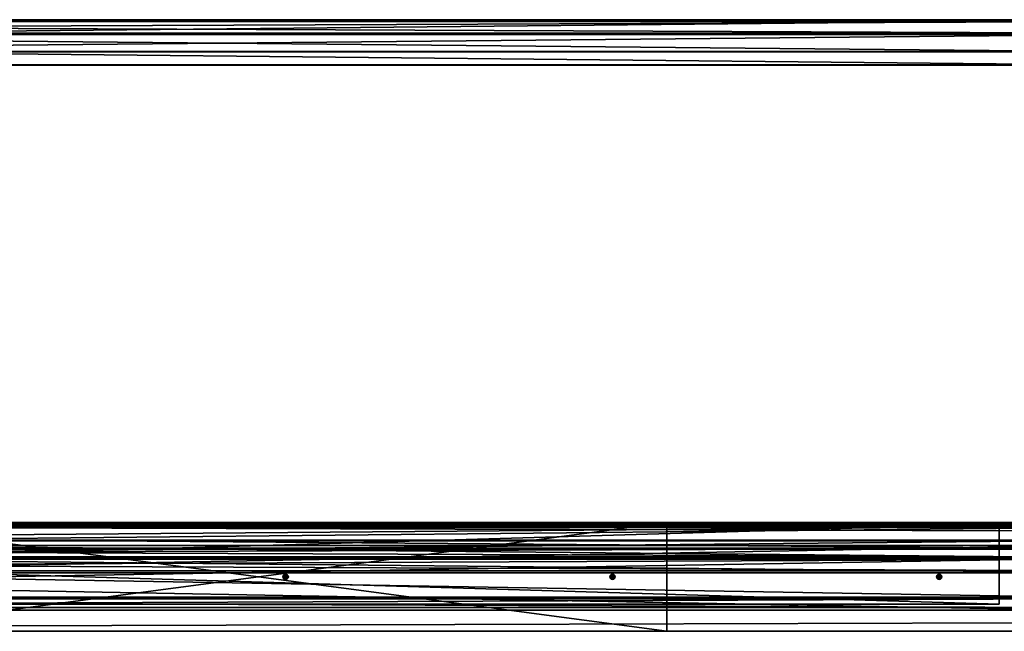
# Model space of a CAD drawing. Header units: millimetres. Extents: x -333 to 67333, y -930 to 39730.
# Tile 904 of 1056: x 3462 to 5270, y 38600 to 39723. Entities that reach past the tile are written whole.
import ezdxf

# ---------------------------------------------------------------- set-up
doc = ezdxf.new("R2010")
doc.units = ezdxf.units.MM
for name, color, linetype in [('5', 7, 'Continuous'), ('9', 7, 'Continuous'), ('95', 7, 'Continuous'), ('99', 7, 'Continuous')]:
    doc.layers.add(name, color=color, linetype=linetype)

msp = doc.modelspace()

# ---------------------------------------------------------------- meshes
at = {"layer": '5', "color": 131}
mesh = msp.add_polyface(dxfattribs=at)
corners = [(5405, 38659.6, 3237.3), (5405, 38638.9, 3139.5), (95, 38638.9, 3139.5), (95, 38659.7, 3237.3), (5405, 38757.5, 3216.5), (95, 38757.5, 3216.5), (5405, 38736.7, 3118.7), (95, 38736.7, 3118.7), (95, 38662.7, 3232.5), (95, 38752.7, 3213.4), (95, 38733.6, 3123.4), (95, 38643.6, 3142.5), (5405, 38662.7, 3232.5), (5405, 38752.7, 3213.4), (5405, 38643.6, 3142.5), (5405, 38733.6, 3123.4)]
mesh.append_faces([[corners[k] for k in face] for face in [(0, 2, 3, 3), (4, 3, 5, 5), (6, 5, 7, 7), (12, 9, 8, 8), (14, 8, 11, 11), (15, 11, 10, 10), (13, 10, 9, 9), (1, 7, 2, 2)]], dxfattribs={"vtx0": -1, "color": 131})
mesh.append_faces([[corners[k] for k in face] for face in [(10, 5, 9, 9), (2, 11, 3, 3), (12, 4, 13, 13), (1, 14, 6, 6)]], dxfattribs={"vtx0": -1, "vtx1": -1, "color": 131})
mesh.append_faces([[corners[k] for k in face] for face in [(7, 10, 11, 11), (10, 7, 5, 5), (9, 5, 3, 3), (11, 2, 7, 7), (3, 11, 8, 8), (3, 8, 9, 9), (0, 12, 14, 14), (12, 0, 4, 4), (13, 4, 6, 6), (14, 1, 0, 0), (6, 14, 15, 15), (6, 15, 13, 13)]], dxfattribs={"vtx0": -1, "vtx2": -1, "vtx3": -1, "color": 131})
mesh.append_faces([[corners[k] for k in face] for face in [(0, 1, 2, 2), (4, 0, 3, 3), (6, 4, 5, 5), (12, 13, 9, 9), (14, 12, 8, 8), (15, 14, 11, 11), (13, 15, 10, 10), (1, 6, 7, 7)]], dxfattribs={"vtx2": -1, "vtx3": -1, "color": 131})
at = {"layer": '9', "color": 243}
mesh = msp.add_polyface(dxfattribs=at)
corners = [(-327.5, 39722.7, 3241.3), (-327.5, 39697.7, 3123.9), (5497.5, 39697.7, 3123.9), (5497.5, 39722.7, 3241.3), (-327.5, 39639, 3136.4), (5497.5, 39639, 3136.4), (-327.5, 39639.7, 3139.3), (5497.5, 39639.7, 3139.3), (-327.5, 39695.4, 3127.5), (5497.5, 39695.4, 3127.5), (-327.5, 39719.1, 3239), (5497.5, 39719.1, 3239), (-327.5, 39663.4, 3250.9), (5497.5, 39663.4, 3250.9), (-327.5, 39664, 3253.8), (5497.5, 39664, 3253.8)]
mesh.append_faces([[corners[k] for k in face] for face in [(0, 2, 3, 3), (1, 5, 2, 2), (4, 7, 5, 5), (6, 9, 7, 7), (8, 11, 9, 9), (10, 13, 11, 11), (12, 15, 13, 13), (14, 3, 15, 15), (4, 8, 6, 6), (10, 14, 12, 12), (7, 2, 5, 5)]], dxfattribs={"vtx0": -1, "color": 243})
mesh.append_faces([[corners[k] for k in face] for face in [(1, 8, 4, 4), (8, 0, 10, 10), (14, 10, 0, 0), (3, 11, 15, 15), (11, 2, 9, 9), (9, 2, 7, 7)]], dxfattribs={"vtx0": -1, "vtx1": -1, "color": 243})
mesh.append_faces([[corners[k] for k in face] for face in [(8, 1, 0, 0), (11, 3, 2, 2)]], dxfattribs={"vtx0": -1, "vtx2": -1, "vtx3": -1, "color": 243})
mesh.append_faces([[corners[k] for k in face] for face in [(13, 15, 11, 11)]], dxfattribs={"vtx1": -1, "color": 243})
mesh.append_faces([[corners[k] for k in face] for face in [(0, 1, 2, 2), (1, 4, 5, 5), (4, 6, 7, 7), (6, 8, 9, 9), (8, 10, 11, 11), (10, 12, 13, 13), (12, 14, 15, 15), (14, 0, 3, 3)]], dxfattribs={"vtx2": -1, "vtx3": -1, "color": 243})
mesh = msp.add_polyface(dxfattribs=at)
corners = [(5497.5, 38732.6, 3451.8), (5497.5, 38707.6, 3334.4), (-330, 38707.6, 3334.4), (-330, 38732.6, 3451.8), (5497.5, 38766.3, 3321.9), (-330, 38766.3, 3321.9), (5497.5, 38767, 3324.8), (-330, 38767, 3324.8), (5497.5, 38711.2, 3336.7), (-330, 38711.2, 3336.7), (5497.5, 38734.9, 3448.2), (-330, 38734.9, 3448.2), (5497.5, 38790.7, 3436.4), (-330, 38790.7, 3436.4), (5497.5, 38791.3, 3439.3), (-330, 38791.3, 3439.3)]
mesh.append_faces([[corners[k] for k in face] for face in [(0, 2, 3, 3), (1, 5, 2, 2), (4, 7, 5, 5), (6, 9, 7, 7), (8, 11, 9, 9), (10, 13, 11, 11), (12, 15, 13, 13), (14, 3, 15, 15), (12, 0, 14, 14), (3, 13, 15, 15), (7, 2, 5, 5)]], dxfattribs={"vtx0": -1, "color": 243})
mesh.append_faces([[corners[k] for k in face] for face in [(1, 8, 4, 4), (8, 0, 10, 10), (10, 0, 12, 12), (13, 3, 11, 11), (11, 2, 9, 9), (9, 2, 7, 7)]], dxfattribs={"vtx0": -1, "vtx1": -1, "color": 243})
mesh.append_faces([[corners[k] for k in face] for face in [(8, 1, 0, 0), (11, 3, 2, 2)]], dxfattribs={"vtx0": -1, "vtx2": -1, "vtx3": -1, "color": 243})
mesh.append_faces([[corners[k] for k in face] for face in [(6, 4, 8, 8)]], dxfattribs={"vtx1": -1, "color": 243})
mesh.append_faces([[corners[k] for k in face] for face in [(0, 1, 2, 2), (1, 4, 5, 5), (4, 6, 7, 7), (6, 8, 9, 9), (8, 10, 11, 11), (10, 12, 13, 13), (12, 14, 15, 15), (14, 0, 3, 3)]], dxfattribs={"vtx2": -1, "vtx3": -1, "color": 243})
at = {"layer": '95', "color": 133}
mesh = msp.add_polyface(dxfattribs=at)
corners = [(70, 38797, 3433.8), (5430, 38797, 3433.8), (5430, 38797, 3387.9), (70, 38797, 3387.9), (5430, 38800, 3433.8), (70, 38800, 3433.8), (70, 38800, 3387.9), (5430, 38800, 3387.9), (70, 38795.9, 3436.9), (5430, 38795.9, 3436.9), (5430, 38798.2, 3438.8), (70, 38798.2, 3438.8), (5430, 38793.7, 3441.6), (70, 38793.7, 3441.6), (70, 38793, 3438.7), (5430, 38793, 3438.7), (70, 38751, 3447.6), (5430, 38751, 3447.6), (5430, 38751.7, 3450.6), (70, 38751.7, 3450.6)]
mesh.append_faces([[corners[k] for k in face] for face in [(0, 2, 3, 3), (4, 6, 7, 7), (3, 7, 6, 6), (8, 1, 0, 0), (10, 5, 4, 4), (10, 13, 11, 11), (8, 15, 9, 9), (16, 15, 14, 14), (18, 15, 17, 17), (10, 18, 12, 12), (1, 7, 2, 2), (18, 13, 12, 12), (19, 11, 13, 13), (6, 0, 3, 3), (17, 19, 18, 18)]], dxfattribs={"vtx0": -1, "color": 133})
mesh.append_faces([[corners[k] for k in face] for face in [(7, 1, 4, 4), (4, 9, 10, 10), (11, 8, 5, 5), (8, 11, 14, 14), (5, 0, 6, 6)]], dxfattribs={"vtx0": -1, "vtx1": -1, "color": 133})
mesh.append_faces([[corners[k] for k in face] for face in [(15, 18, 10, 10)]], dxfattribs={"vtx0": -1, "vtx1": -1, "vtx2": -1, "vtx3": -1, "color": 133})
mesh.append_faces([[corners[k] for k in face] for face in [(4, 1, 9, 9), (10, 9, 15, 15), (11, 19, 16, 16), (11, 16, 14, 14), (5, 8, 0, 0)]], dxfattribs={"vtx0": -1, "vtx2": -1, "vtx3": -1, "color": 133})
mesh.append_faces([[corners[k] for k in face] for face in [(0, 1, 2, 2), (4, 5, 6, 6), (3, 2, 7, 7), (8, 9, 1, 1), (10, 11, 5, 5), (10, 12, 13, 13), (8, 14, 15, 15), (16, 17, 15, 15), (18, 19, 13, 13), (17, 16, 19, 19)]], dxfattribs={"vtx2": -1, "vtx3": -1, "color": 133})
mesh = msp.add_polyface(dxfattribs=at)
corners = [(5260, 38800, 2950), (5260, 38800, 3000), (240, 38800, 3000), (240, 38800, 2950), (5260, 38797, 3000), (240, 38797, 3000), (5260, 38797, 2953), (240, 38797, 2953), (5260, 38650, 2953), (240, 38650, 2953), (5260, 38650, 2950), (240, 38650, 2950)]
mesh.append_faces([[corners[k] for k in face] for face in [(0, 2, 3, 3), (1, 5, 2, 2), (4, 7, 5, 5), (6, 9, 7, 7), (8, 11, 9, 9), (10, 3, 11, 11), (0, 4, 1, 1), (8, 0, 10, 10), (7, 2, 5, 5)]], dxfattribs={"vtx0": -1, "color": 133})
mesh.append_faces([[corners[k] for k in face] for face in [(4, 0, 6, 6), (6, 0, 8, 8), (3, 7, 11, 11)]], dxfattribs={"vtx0": -1, "vtx1": -1, "color": 133})
mesh.append_faces([[corners[k] for k in face] for face in [(7, 3, 2, 2)]], dxfattribs={"vtx0": -1, "vtx2": -1, "vtx3": -1, "color": 133})
mesh.append_faces([[corners[k] for k in face] for face in [(9, 11, 7, 7)]], dxfattribs={"vtx1": -1, "color": 133})
mesh.append_faces([[corners[k] for k in face] for face in [(0, 1, 2, 2), (1, 4, 5, 5), (4, 6, 7, 7), (6, 8, 9, 9), (8, 10, 11, 11), (10, 0, 3, 3)]], dxfattribs={"vtx2": -1, "vtx3": -1, "color": 133})
at = {"layer": '95', "color": 20}
mesh = msp.add_polyface(dxfattribs=at)
corners = [(3945, 38700, 2953), (3945.7, 38697.5, 2953), (3945.7, 38697.5, 2950), (3945, 38700, 2950), (3947.5, 38695.7, 2953), (3947.5, 38695.7, 2950), (3947.5, 38704.3, 2953), (3945.7, 38702.5, 2953), (3945.7, 38702.5, 2950), (3945, 38700, 2950), (3947.5, 38695.7, 2950), (3947.5, 38695.7, 2885), (3945, 38700, 2885), (3947.5, 38704.3, 2950), (3947.5, 38704.3, 2885), (3945, 38700, 3018), (3947.5, 38695.7, 3018), (3947.5, 38695.7, 2953), (3945, 38700, 2953), (3947.5, 38704.3, 3018), (3947.5, 38704.3, 2953), (3350, 38695, 2953), (3352.5, 38695.7, 2953), (3352.5, 38695.7, 2950), (3354.3, 38697.5, 2953), (3354.3, 38697.5, 2950), (3355, 38700, 2953), (3355, 38700, 2950), (3354.3, 38702.5, 2953), (3354.3, 38702.5, 2950), (3352.5, 38704.3, 2953), (3352.5, 38704.3, 2950), (3350, 38705, 2950), (3347.5, 38695.7, 2953), (3345, 38700, 2953), (3345.7, 38702.5, 2953), (3345, 38700, 2950), (3345.7, 38697.5, 2950), (3350, 38695, 2950), (3352.5, 38695.7, 2950), (3355, 38700, 2950), (3355, 38700, 2885), (3352.5, 38695.7, 2885), (3352.5, 38704.3, 2950), (3352.5, 38704.3, 2885), (3347.5, 38695.7, 2950), (3347.5, 38695.7, 2885), (3352.5, 38695.7, 3018), (3355, 38700, 3018), (3355, 38700, 2953), (3352.5, 38695.7, 2953), (3352.5, 38704.3, 3018), (3352.5, 38704.3, 2953), (3347.5, 38695.7, 3018), (3347.5, 38695.7, 2953)]
mesh.append_faces([[corners[k] for k in face] for face in [(0, 2, 3, 3), (1, 5, 2, 2), (7, 3, 8, 8), (9, 11, 12, 12), (13, 12, 14, 14), (15, 17, 18, 18), (19, 18, 20, 20), (22, 25, 23, 23), (24, 27, 25, 25), (26, 29, 27, 27), (28, 31, 29, 29), (30, 32, 31, 31), (25, 38, 23, 23), (39, 41, 42, 42), (40, 44, 41, 41), (45, 40, 39, 39), (41, 46, 42, 42), (47, 49, 50, 50), (48, 52, 49, 49), (53, 48, 47, 47), (49, 54, 50, 50)]], dxfattribs={"vtx0": -1, "color": 20})
mesh.append_faces([[corners[k] for k in face] for face in [(22, 33, 24, 24), (24, 33, 26, 26), (26, 34, 28, 28), (28, 35, 30, 30), (31, 36, 29, 29), (29, 37, 27, 27), (27, 37, 25, 25), (44, 46, 41, 41), (52, 54, 49, 49)]], dxfattribs={"vtx0": -1, "vtx1": -1, "color": 20})
mesh.append_faces([[corners[k] for k in face] for face in [(0, 1, 2, 2), (1, 4, 5, 5), (6, 7, 8, 8), (7, 0, 3, 3), (9, 10, 11, 11), (13, 9, 12, 12), (15, 16, 17, 17), (19, 15, 18, 18), (21, 22, 23, 23), (22, 24, 25, 25), (24, 26, 27, 27), (26, 28, 29, 29), (28, 30, 31, 31), (39, 40, 41, 41), (40, 43, 44, 44), (47, 48, 49, 49), (48, 51, 52, 52)]], dxfattribs={"vtx2": -1, "vtx3": -1, "color": 20})
mesh = msp.add_polyface(dxfattribs=at)
corners = [(3947.5, 38695.7, 2953), (3950, 38695, 2953), (3950, 38695, 2950), (3947.5, 38695.7, 2950), (3952.5, 38695.7, 2953), (3952.5, 38695.7, 2950), (3952.5, 38704.3, 2953), (3950, 38705, 2953), (3950, 38705, 2950), (3952.5, 38704.3, 2950), (3947.5, 38704.3, 2953), (3947.5, 38704.3, 2950), (3945.7, 38702.5, 2950), (3954.3, 38697.5, 2953), (3955, 38700, 2953), (3945.7, 38697.5, 2953), (3945, 38700, 2953), (3954.3, 38702.5, 2953), (3945.7, 38702.5, 2953), (3945, 38700, 2950), (3954.3, 38702.5, 2950), (3945.7, 38697.5, 2950), (3955, 38700, 2950), (3954.3, 38697.5, 2950), (3947.5, 38695.7, 2950), (3952.5, 38695.7, 2950), (3952.5, 38695.7, 2885), (3947.5, 38695.7, 2885), (3952.5, 38704.3, 2950), (3947.5, 38704.3, 2950), (3947.5, 38704.3, 2885), (3952.5, 38704.3, 2885), (3955, 38700, 2950), (3945, 38700, 2950), (3945, 38700, 2885), (3955, 38700, 2885), (3947.5, 38695.7, 3018), (3952.5, 38695.7, 3018), (3952.5, 38695.7, 2953), (3947.5, 38695.7, 2953), (3952.5, 38704.3, 3018), (3947.5, 38704.3, 3018), (3947.5, 38704.3, 2953), (3952.5, 38704.3, 2953), (3955, 38700, 3018), (3945, 38700, 3018), (3945, 38700, 2953), (3955, 38700, 2953)]
mesh.append_faces([[corners[k] for k in face] for face in [(0, 2, 3, 3), (1, 5, 2, 2), (6, 8, 9, 9), (7, 11, 8, 8), (10, 12, 11, 11), (0, 4, 1, 1), (6, 10, 7, 7), (12, 8, 11, 11), (23, 2, 5, 5), (24, 26, 27, 27), (28, 30, 31, 31), (24, 32, 25, 25), (28, 33, 29, 29), (34, 31, 30, 30), (35, 27, 26, 26), (36, 38, 39, 39), (40, 42, 43, 43), (36, 44, 37, 37), (40, 45, 41, 41), (46, 43, 42, 42), (47, 39, 38, 38)]], dxfattribs={"vtx0": -1, "color": 20})
mesh.append_faces([[corners[k] for k in face] for face in [(4, 0, 13, 13), (14, 16, 17, 17), (17, 18, 6, 6), (8, 12, 9, 9), (9, 19, 20, 20), (32, 33, 28, 28), (44, 45, 40, 40)]], dxfattribs={"vtx0": -1, "vtx1": -1, "color": 20})
mesh.append_faces([[corners[k] for k in face] for face in [(14, 0, 15, 15), (14, 15, 16, 16), (17, 16, 18, 18), (6, 18, 10, 10), (9, 12, 19, 19), (20, 19, 21, 21), (22, 21, 3, 3), (23, 3, 2, 2), (32, 24, 33, 33), (31, 34, 27, 27), (44, 36, 45, 45), (43, 46, 39, 39)]], dxfattribs={"vtx0": -1, "vtx2": -1, "vtx3": -1, "color": 20})
mesh.append_faces([[corners[k] for k in face] for face in [(0, 1, 2, 2), (1, 4, 5, 5), (6, 7, 8, 8), (7, 10, 11, 11), (24, 25, 26, 26), (28, 29, 30, 30), (36, 37, 38, 38), (40, 41, 42, 42)]], dxfattribs={"vtx2": -1, "vtx3": -1, "color": 20})
mesh = msp.add_polyface(dxfattribs=at)
corners = [(4545, 38700, 2953), (4545.7, 38697.5, 2953), (4545.7, 38697.5, 2950), (4545, 38700, 2950), (4547.5, 38695.7, 2953), (4547.5, 38695.7, 2950), (4550, 38695, 2950), (4550, 38705, 2953), (4547.5, 38704.3, 2953), (4547.5, 38704.3, 2950), (4545.7, 38702.5, 2953), (4545.7, 38702.5, 2950), (4555, 38700, 2953), (4554.3, 38702.5, 2953), (4550, 38705, 2950), (4552.5, 38704.3, 2950), (4555, 38700, 2950), (4545, 38700, 2950), (4547.5, 38695.7, 2950), (4547.5, 38695.7, 2885), (4545, 38700, 2885), (4547.5, 38704.3, 2950), (4547.5, 38704.3, 2885), (4552.5, 38704.3, 2950), (4545, 38700, 3018), (4547.5, 38695.7, 3018), (4547.5, 38695.7, 2953), (4545, 38700, 2953), (4547.5, 38704.3, 3018), (4547.5, 38704.3, 2953), (4552.5, 38704.3, 3018), (3952.5, 38695.7, 2953), (3954.3, 38697.5, 2953), (3954.3, 38697.5, 2950), (3952.5, 38695.7, 2950), (3955, 38700, 2953), (3955, 38700, 2950), (3954.3, 38702.5, 2953), (3954.3, 38702.5, 2950), (3952.5, 38704.3, 2953), (3952.5, 38704.3, 2950), (3947.5, 38695.7, 2953), (3945.7, 38697.5, 2950), (3947.5, 38695.7, 2950), (3952.5, 38695.7, 2950), (3955, 38700, 2950), (3955, 38700, 2885), (3952.5, 38695.7, 2885), (3952.5, 38704.3, 2950), (3952.5, 38704.3, 2885), (3947.5, 38695.7, 2885), (3952.5, 38695.7, 3018), (3955, 38700, 3018), (3955, 38700, 2953), (3952.5, 38695.7, 2953), (3952.5, 38704.3, 3018), (3952.5, 38704.3, 2953), (3947.5, 38695.7, 2953)]
mesh.append_faces([[corners[k] for k in face] for face in [(0, 2, 3, 3), (1, 5, 2, 2), (4, 6, 5, 5), (8, 11, 9, 9), (10, 3, 11, 11), (11, 14, 9, 9), (17, 19, 20, 20), (21, 20, 22, 22), (23, 17, 21, 21), (24, 26, 27, 27), (28, 27, 29, 29), (31, 33, 34, 34), (32, 36, 33, 33), (35, 38, 36, 36), (37, 40, 38, 38), (44, 46, 47, 47), (45, 49, 46, 46), (51, 53, 54, 54), (52, 56, 53, 53)]], dxfattribs={"vtx0": -1, "color": 20})
mesh.append_faces([[corners[k] for k in face] for face in [(32, 41, 35, 35), (38, 42, 36, 36), (36, 43, 33, 33), (49, 50, 46, 46), (56, 57, 53, 53)]], dxfattribs={"vtx0": -1, "vtx1": -1, "color": 20})
mesh.append_faces([[corners[k] for k in face] for face in [(12, 1, 0, 0), (13, 0, 10, 10), (15, 11, 3, 3), (16, 3, 2, 2), (23, 18, 17, 17), (30, 25, 24, 24)]], dxfattribs={"vtx0": -1, "vtx2": -1, "vtx3": -1, "color": 20})
mesh.append_faces([[corners[k] for k in face] for face in [(0, 1, 2, 2), (1, 4, 5, 5), (7, 8, 9, 9), (8, 10, 11, 11), (10, 0, 3, 3), (17, 18, 19, 19), (21, 17, 20, 20), (24, 25, 26, 26), (28, 24, 27, 27), (31, 32, 33, 33), (32, 35, 36, 36), (35, 37, 38, 38), (37, 39, 40, 40), (44, 45, 46, 46), (45, 48, 49, 49), (51, 52, 53, 53), (52, 55, 56, 56)]], dxfattribs={"vtx2": -1, "vtx3": -1, "color": 20})
mesh = msp.add_polyface(dxfattribs=at)
corners = [(4547.5, 38695.7, 2953), (4550, 38695, 2953), (4550, 38695, 2950), (4552.5, 38695.7, 2953), (4552.5, 38695.7, 2950), (4554.3, 38697.5, 2950), (4554.3, 38702.5, 2953), (4552.5, 38704.3, 2953), (4552.5, 38704.3, 2950), (4550, 38705, 2953), (4550, 38705, 2950), (4547.5, 38704.3, 2950), (4554.3, 38697.5, 2953), (4555, 38700, 2953), (4545.7, 38697.5, 2953), (4545, 38700, 2953), (4545.7, 38702.5, 2953), (4547.5, 38704.3, 2953), (4545.7, 38702.5, 2950), (4545, 38700, 2950), (4554.3, 38702.5, 2950), (4555, 38700, 2950), (4545.7, 38697.5, 2950), (4547.5, 38695.7, 2950), (4547.5, 38695.7, 2950), (4552.5, 38695.7, 2950), (4552.5, 38695.7, 2885), (4547.5, 38695.7, 2885), (4555, 38700, 2885), (4555, 38700, 2950), (4552.5, 38704.3, 2950), (4552.5, 38704.3, 2885), (4547.5, 38704.3, 2950), (4547.5, 38704.3, 2885), (4545, 38700, 2885), (4547.5, 38695.7, 3018), (4552.5, 38695.7, 3018), (4552.5, 38695.7, 2953), (4547.5, 38695.7, 2953), (4555, 38700, 2953), (4552.5, 38704.3, 3018), (4547.5, 38704.3, 3018), (4547.5, 38704.3, 2953), (4552.5, 38704.3, 2953), (4555, 38700, 3018), (4545, 38700, 3018), (4545, 38700, 2953)]
mesh.append_faces([[corners[k] for k in face] for face in [(1, 4, 2, 2), (3, 5, 4, 4), (7, 10, 8, 8), (9, 11, 10, 10), (0, 3, 1, 1), (7, 17, 9, 9), (5, 2, 4, 4), (24, 26, 27, 27), (25, 28, 26, 26), (30, 33, 31, 31), (24, 29, 25, 25), (34, 31, 33, 33), (28, 27, 26, 26), (35, 37, 38, 38), (36, 39, 37, 37), (40, 42, 43, 43), (35, 44, 36, 36), (40, 45, 41, 41), (46, 43, 42, 42), (39, 38, 37, 37)]], dxfattribs={"vtx0": -1, "color": 20})
mesh.append_faces([[corners[k] for k in face] for face in [(3, 0, 12, 12), (12, 0, 13, 13), (13, 15, 6, 6), (6, 16, 7, 7), (10, 18, 8, 8), (8, 19, 20, 20), (20, 19, 21, 21), (21, 23, 5, 5), (29, 24, 30, 30), (31, 27, 28, 28), (44, 35, 40, 40), (43, 38, 39, 39)]], dxfattribs={"vtx0": -1, "vtx1": -1, "color": 20})
mesh.append_faces([[corners[k] for k in face] for face in [(13, 0, 14, 14), (7, 16, 17, 17), (21, 22, 23, 23), (5, 23, 2, 2), (31, 34, 27, 27), (43, 46, 38, 38)]], dxfattribs={"vtx0": -1, "vtx2": -1, "vtx3": -1, "color": 20})
mesh.append_faces([[corners[k] for k in face] for face in [(0, 1, 2, 2), (1, 3, 4, 4), (6, 7, 8, 8), (7, 9, 10, 10), (24, 25, 26, 26), (29, 30, 31, 31), (30, 32, 33, 33), (35, 36, 37, 37), (40, 41, 42, 42)]], dxfattribs={"vtx2": -1, "vtx3": -1, "color": 20})
mesh = msp.add_polyface(dxfattribs=at)
corners = [(5145, 38700, 2953), (5145.7, 38697.5, 2953), (5145.7, 38697.5, 2950), (5145, 38700, 2950), (5147.5, 38695.7, 2953), (5147.5, 38695.7, 2950), (5150, 38695, 2950), (5150, 38705, 2953), (5147.5, 38704.3, 2953), (5147.5, 38704.3, 2950), (5145.7, 38702.5, 2953), (5145.7, 38702.5, 2950), (5155, 38700, 2953), (5154.3, 38702.5, 2953), (5152.5, 38704.3, 2953), (5152.5, 38704.3, 2950), (5154.3, 38702.5, 2950), (5145, 38700, 2950), (5147.5, 38695.7, 2950), (5147.5, 38695.7, 2885), (5145, 38700, 2885), (5152.5, 38695.7, 2885), (5152.5, 38704.3, 2950), (5147.5, 38704.3, 2950), (5147.5, 38704.3, 2885), (5152.5, 38704.3, 2885), (5145, 38700, 3018), (5147.5, 38695.7, 3018), (5147.5, 38695.7, 2953), (5145, 38700, 2953), (5152.5, 38695.7, 2953), (5147.5, 38704.3, 3018), (5147.5, 38704.3, 2953), (5152.5, 38704.3, 3018), (5152.5, 38704.3, 2953), (4552.5, 38695.7, 2953), (4554.3, 38697.5, 2953), (4554.3, 38697.5, 2950), (4555, 38700, 2953), (4555, 38700, 2950), (4554.3, 38702.5, 2953), (4554.3, 38702.5, 2950), (4552.5, 38704.3, 2950), (4552.5, 38695.7, 2950), (4555, 38700, 2950), (4555, 38700, 2885), (4552.5, 38704.3, 2885), (4552.5, 38695.7, 3018), (4555, 38700, 3018), (4555, 38700, 2953), (4552.5, 38704.3, 3018), (4552.5, 38704.3, 2953)]
mesh.append_faces([[corners[k] for k in face] for face in [(0, 2, 3, 3), (1, 5, 2, 2), (4, 6, 5, 5), (8, 11, 9, 9), (10, 3, 11, 11), (17, 19, 20, 20), (18, 21, 19, 19), (23, 20, 24, 24), (22, 17, 23, 23), (20, 25, 24, 24), (26, 28, 29, 29), (27, 30, 28, 28), (31, 29, 32, 32), (33, 26, 31, 31), (29, 34, 32, 32), (36, 39, 37, 37), (38, 41, 39, 39), (40, 42, 41, 41), (44, 46, 45, 45), (48, 51, 49, 49)]], dxfattribs={"vtx0": -1, "color": 20})
mesh.append_faces([[corners[k] for k in face] for face in [(12, 4, 1, 1), (12, 1, 0, 0), (13, 0, 10, 10), (14, 10, 8, 8), (15, 9, 11, 11), (15, 11, 3, 3), (16, 3, 2, 2), (22, 18, 17, 17), (25, 20, 19, 19), (33, 27, 26, 26), (34, 29, 28, 28)]], dxfattribs={"vtx0": -1, "vtx2": -1, "vtx3": -1, "color": 20})
mesh.append_faces([[corners[k] for k in face] for face in [(0, 1, 2, 2), (1, 4, 5, 5), (7, 8, 9, 9), (8, 10, 11, 11), (10, 0, 3, 3), (17, 18, 19, 19), (22, 23, 24, 24), (23, 17, 20, 20), (26, 27, 28, 28), (31, 26, 29, 29), (35, 36, 37, 37), (36, 38, 39, 39), (38, 40, 41, 41), (43, 44, 45, 45), (47, 48, 49, 49), (48, 50, 51, 51)]], dxfattribs={"vtx2": -1, "vtx3": -1, "color": 20})
mesh = msp.add_polyface(dxfattribs=at)
corners = [(5147.5, 38695.7, 2953), (5150, 38695, 2953), (5150, 38695, 2950), (5152.5, 38695.7, 2953), (5152.5, 38695.7, 2950), (5154.3, 38697.5, 2953), (5154.3, 38697.5, 2950), (5155, 38700, 2953), (5155, 38700, 2950), (5154.3, 38702.5, 2953), (5154.3, 38702.5, 2950), (5152.5, 38704.3, 2953), (5152.5, 38704.3, 2950), (5150, 38705, 2953), (5150, 38705, 2950), (5147.5, 38704.3, 2950), (5145, 38700, 2953), (5145.7, 38702.5, 2953), (5147.5, 38704.3, 2953), (5145, 38700, 2950), (5145.7, 38697.5, 2950), (5147.5, 38695.7, 2950), (5147.5, 38695.7, 2950), (5152.5, 38695.7, 2950), (5152.5, 38695.7, 2885), (5155, 38700, 2950), (5155, 38700, 2885), (5152.5, 38704.3, 2950), (5152.5, 38704.3, 2885), (5147.5, 38704.3, 2885), (5147.5, 38695.7, 2885), (5147.5, 38695.7, 3018), (5152.5, 38695.7, 3018), (5152.5, 38695.7, 2953), (5155, 38700, 3018), (5155, 38700, 2953), (5152.5, 38704.3, 3018), (5152.5, 38704.3, 2953), (5147.5, 38704.3, 3018), (5147.5, 38704.3, 2953), (5147.5, 38695.7, 2953)]
mesh.append_faces([[corners[k] for k in face] for face in [(1, 4, 2, 2), (3, 6, 4, 4), (5, 8, 6, 6), (7, 10, 8, 8), (9, 12, 10, 10), (11, 14, 12, 12), (13, 15, 14, 14), (0, 3, 1, 1), (11, 18, 13, 13), (15, 12, 14, 14), (6, 2, 4, 4), (23, 26, 24, 24), (25, 28, 26, 26), (27, 29, 28, 28), (22, 25, 23, 23), (26, 30, 24, 24), (32, 35, 33, 33), (34, 37, 35, 35), (36, 39, 37, 37), (31, 34, 32, 32), (35, 40, 33, 33)]], dxfattribs={"vtx0": -1, "color": 20})
mesh.append_faces([[corners[k] for k in face] for face in [(3, 0, 5, 5), (5, 0, 7, 7), (7, 16, 9, 9), (9, 17, 11, 11), (12, 19, 10, 10), (10, 20, 8, 8), (8, 21, 6, 6), (25, 22, 27, 27), (28, 30, 26, 26), (34, 31, 36, 36), (37, 40, 35, 35)]], dxfattribs={"vtx0": -1, "vtx1": -1, "color": 20})
mesh.append_faces([[corners[k] for k in face] for face in [(8, 20, 21, 21), (6, 21, 2, 2)]], dxfattribs={"vtx0": -1, "vtx2": -1, "vtx3": -1, "color": 20})
mesh.append_faces([[corners[k] for k in face] for face in [(0, 1, 2, 2), (1, 3, 4, 4), (3, 5, 6, 6), (5, 7, 8, 8), (7, 9, 10, 10), (9, 11, 12, 12), (11, 13, 14, 14), (22, 23, 24, 24), (23, 25, 26, 26), (25, 27, 28, 28), (31, 32, 33, 33), (32, 34, 35, 35), (34, 36, 37, 37), (36, 38, 39, 39)]], dxfattribs={"vtx2": -1, "vtx3": -1, "color": 20})
at = {"layer": '99', "color": 7}
mesh = msp.add_polyface(dxfattribs=at)
corners = [(100, 38800, -700), (100, 38800, 2950), (100, 38600, 2950), (100, 38600, -700), (4650, 38800, 2050), (4650, 38600, 2050), (4650, 38600, 1200), (4650, 38800, 1200), (3150, 38600, 1200), (3150, 38800, 1200), (3150, 38600, 2050), (3150, 38800, 2050), (9650, 38800, 2050), (9650, 38600, 2050), (9650, 38600, 1200), (9650, 38800, 1200), (8150, 38600, 1200), (8150, 38800, 1200), (8150, 38600, 2050), (8150, 38800, 2050), (29800, 38800, 2200), (13700, 38800, 1200), (12200, 38800, 1200), (12200, 38800, 2050), (29800, 38600, 100), (13700, 38600, 2050), (12200, 38600, 2050), (12200, 38600, 1200)]
mesh.append_faces([[corners[k] for k in face] for face in [(0, 2, 3, 3), (4, 6, 7, 7), (7, 8, 9, 9), (9, 10, 11, 11), (11, 5, 4, 4), (12, 14, 15, 15), (15, 16, 17, 17), (17, 18, 19, 19), (19, 13, 12, 12)]], dxfattribs={"vtx0": -1, "color": 7})
mesh.append_faces([[corners[k] for k in face] for face in [(4, 20, 11, 11), (0, 9, 1, 1), (9, 17, 7, 7), (19, 7, 17, 17), (7, 19, 4, 4), (23, 15, 22, 22), (15, 23, 12, 12), (6, 24, 8, 8), (2, 10, 3, 3), (10, 18, 5, 5), (16, 5, 18, 18), (5, 16, 6, 6), (13, 27, 14, 14)]], dxfattribs={"vtx0": -1, "vtx1": -1, "color": 7})
mesh.append_faces([[corners[k] for k in face] for face in [(9, 22, 15, 15), (10, 26, 13, 13)]], dxfattribs={"vtx0": -1, "vtx1": -1, "vtx2": -1, "vtx3": -1, "color": 7})
mesh.append_faces([[corners[k] for k in face] for face in [(9, 21, 22, 22), (9, 15, 17, 17), (1, 9, 11, 11), (10, 25, 26, 26), (10, 13, 18, 18), (3, 10, 8, 8)]], dxfattribs={"vtx0": -1, "vtx2": -1, "vtx3": -1, "color": 7})
mesh.append_faces([[corners[k] for k in face] for face in [(0, 1, 2, 2), (4, 5, 6, 6), (7, 6, 8, 8), (9, 8, 10, 10), (11, 10, 5, 5), (12, 13, 14, 14), (15, 14, 16, 16), (17, 16, 18, 18), (19, 18, 13, 13)]], dxfattribs={"vtx2": -1, "vtx3": -1, "color": 7})
mesh = msp.add_polyface(dxfattribs=at)
corners = [(66899.9, 38800, 2950), (100, 38600, 2950), (100, 38800, 2950), (66899.9, 38600, -700), (100, 38800, -700), (100, 38600, -700), (13700, 38800, 2050), (13700, 38600, 2050), (13700, 38600, 1200), (13700, 38800, 1200), (12200, 38600, 1200), (12200, 38800, 1200), (12200, 38600, 2050), (12200, 38800, 2050), (18700, 38800, 1200), (18700, 38600, 1200), (17200, 38600, 1200), (17200, 38800, 1200), (17200, 38600, 2050), (17200, 38800, 2050), (18700, 38600, 2050), (29800, 38800, 2200), (9650, 38800, 2050), (8150, 38800, 2050), (4650, 38800, 2050), (3150, 38800, 1200), (29800, 38800, 100), (22750, 38800, 1200), (21250, 38800, 1200), (3150, 38800, 2050), (29800, 38600, 100), (9650, 38600, 1200), (8150, 38600, 1200), (4650, 38600, 1200), (3150, 38600, 2050), (29800, 38600, 2200), (22750, 38600, 2050), (21250, 38600, 2050), (3150, 38600, 1200), (9650, 38600, 2050)]
mesh.append_faces([[corners[k] for k in face] for face in [(0, 1, 2, 2), (3, 4, 5, 5), (6, 8, 9, 9), (9, 10, 11, 11), (11, 12, 13, 13), (13, 7, 6, 6), (14, 16, 17, 17), (17, 18, 19, 19)]], dxfattribs={"vtx0": -1, "color": 7})
mesh.append_faces([[corners[k] for k in face] for face in [(6, 21, 13, 13), (22, 21, 23, 23), (19, 9, 17, 17), (9, 19, 6, 6), (8, 30, 10, 10), (31, 30, 32, 32), (10, 39, 12, 12), (16, 7, 18, 18), (7, 16, 8, 8)]], dxfattribs={"vtx0": -1, "vtx1": -1, "color": 7})
mesh.append_faces([[corners[k] for k in face] for face in [(13, 21, 22, 22), (23, 21, 24, 24), (25, 4, 26, 26), (25, 28, 14, 14), (25, 17, 9, 9), (2, 29, 21, 21), (10, 30, 31, 31), (32, 30, 33, 33), (34, 1, 35, 35), (34, 37, 20, 20), (34, 18, 7, 7), (5, 38, 30, 30)]], dxfattribs={"vtx0": -1, "vtx1": -1, "vtx2": -1, "vtx3": -1, "color": 7})
mesh.append_faces([[corners[k] for k in face] for face in [(25, 27, 28, 28), (25, 14, 17, 17), (34, 36, 37, 37), (34, 20, 18, 18)]], dxfattribs={"vtx0": -1, "vtx2": -1, "vtx3": -1, "color": 7})
mesh.append_faces([[corners[k] for k in face] for face in [(6, 7, 8, 8), (9, 8, 10, 10), (11, 10, 12, 12), (13, 12, 7, 7), (14, 15, 16, 16), (17, 16, 18, 18), (19, 18, 20, 20)]], dxfattribs={"vtx2": -1, "vtx3": -1, "color": 7})
mesh = msp.add_polyface(dxfattribs=at)
corners = [(18700, 38800, 2050), (18700, 38600, 2050), (18700, 38600, 1200), (18700, 38800, 1200), (17200, 38800, 2050), (22750, 38800, 2050), (22750, 38600, 2050), (22750, 38600, 1200), (22750, 38800, 1200), (21250, 38600, 1200), (21250, 38800, 1200), (21250, 38600, 2050), (21250, 38800, 2050), (26250, 38800, 1200), (26250, 38600, 1200), (26250, 38600, 2050), (26250, 38800, 2050), (29800, 38800, 2200), (13700, 38800, 2050), (66899.9, 38800, -700), (30700, 38800, 100), (100, 38800, -700), (29800, 38800, 100), (3150, 38800, 1200), (27750, 38800, 1200), (29800, 38600, 100), (17200, 38600, 1200), (13700, 38600, 1200), (29800, 38600, 2200), (100, 38600, 2950), (30700, 38600, 2200), (3150, 38600, 2050), (27750, 38600, 2050)]
mesh.append_faces([[corners[k] for k in face] for face in [(0, 2, 3, 3), (4, 1, 0, 0), (5, 7, 8, 8), (8, 9, 10, 10), (10, 11, 12, 12), (12, 6, 5, 5)]], dxfattribs={"vtx0": -1, "color": 7})
mesh.append_faces([[corners[k] for k in face] for face in [(5, 17, 12, 12), (0, 17, 4, 4), (19, 20, 21, 21), (22, 21, 20, 20), (12, 3, 10, 10), (3, 12, 0, 0), (16, 8, 13, 13), (8, 16, 5, 5), (7, 25, 9, 9), (2, 25, 26, 26), (28, 29, 30, 30), (9, 1, 11, 11), (1, 9, 2, 2), (14, 6, 15, 15), (6, 14, 7, 7)]], dxfattribs={"vtx0": -1, "vtx1": -1, "color": 7})
mesh.append_faces([[corners[k] for k in face] for face in [(16, 17, 5, 5), (12, 17, 0, 0), (4, 17, 18, 18), (23, 22, 24, 24), (23, 13, 8, 8), (14, 25, 7, 7), (9, 25, 2, 2), (26, 25, 27, 27), (31, 28, 32, 32), (31, 15, 6, 6)]], dxfattribs={"vtx0": -1, "vtx1": -1, "vtx2": -1, "vtx3": -1, "color": 7})
mesh.append_faces([[corners[k] for k in face] for face in [(23, 24, 13, 13), (31, 32, 15, 15)]], dxfattribs={"vtx0": -1, "vtx2": -1, "vtx3": -1, "color": 7})
mesh.append_faces([[corners[k] for k in face] for face in [(0, 1, 2, 2), (5, 6, 7, 7), (8, 7, 9, 9), (10, 9, 11, 11), (12, 11, 6, 6), (13, 14, 15, 15)]], dxfattribs={"vtx2": -1, "vtx3": -1, "color": 7})
mesh = msp.add_polyface(dxfattribs=at)
corners = [(27750, 38800, 2050), (27750, 38600, 2050), (27750, 38600, 1200), (27750, 38800, 1200), (26250, 38600, 1200), (26250, 38800, 1200), (26250, 38600, 2050), (26250, 38800, 2050), (32849.9, 38800, 2050), (32849.9, 38600, 2050), (32849.9, 38600, 1200), (32849.9, 38800, 1200), (31349.9, 38600, 1200), (31349.9, 38800, 1200), (31349.9, 38600, 2050), (31349.9, 38800, 2050), (30700, 38800, 2200), (30700, 38600, 2200), (30700, 38600, 100), (30700, 38800, 100), (29800, 38600, 100), (29800, 38800, 100), (29800, 38600, 1775), (29800, 38800, 1775), (29800, 38600, 2200), (29800, 38800, 2200), (35299.9, 38800, 1200), (66899.9, 38600, 2950), (63849.9, 38600, 2050), (100, 38600, 2950)]
mesh.append_faces([[corners[k] for k in face] for face in [(0, 2, 3, 3), (3, 4, 5, 5), (5, 6, 7, 7), (7, 1, 0, 0), (8, 10, 11, 11), (11, 12, 13, 13), (13, 14, 15, 15), (15, 9, 8, 8), (16, 18, 19, 19), (19, 20, 21, 21), (21, 22, 23, 23), (23, 24, 25, 25), (25, 17, 16, 16)]], dxfattribs={"vtx0": -1, "color": 7})
mesh.append_faces([[corners[k] for k in face] for face in [(23, 3, 21, 21), (3, 23, 0, 0), (0, 25, 7, 7), (19, 13, 16, 16), (13, 26, 11, 11), (22, 1, 24, 24), (1, 22, 2, 2), (2, 20, 4, 4), (27, 28, 29, 29), (17, 14, 18, 18)]], dxfattribs={"vtx0": -1, "vtx1": -1, "color": 7})
mesh.append_faces([[corners[k] for k in face] for face in [(29, 28, 17, 17)]], dxfattribs={"vtx0": -1, "vtx1": -1, "vtx2": -1, "vtx3": -1, "color": 7})
mesh.append_faces([[corners[k] for k in face] for face in [(0, 23, 25, 25), (16, 13, 15, 15), (2, 22, 20, 20), (18, 14, 12, 12)]], dxfattribs={"vtx0": -1, "vtx2": -1, "vtx3": -1, "color": 7})
mesh.append_faces([[corners[k] for k in face] for face in [(0, 1, 2, 2), (3, 2, 4, 4), (7, 6, 1, 1), (8, 9, 10, 10), (11, 10, 12, 12), (13, 12, 14, 14), (15, 14, 9, 9), (16, 17, 18, 18), (19, 18, 20, 20), (21, 20, 22, 22), (23, 22, 24, 24), (25, 24, 17, 17)]], dxfattribs={"vtx2": -1, "vtx3": -1, "color": 7})
mesh = msp.add_polyface(dxfattribs=at)
corners = [(66899.9, 38800, 2950), (66899.9, 38600, 2950), (100, 38600, 2950), (66899.9, 38600, -700), (66899.9, 38800, -700), (100, 38800, -700), (36799.9, 38800, 2050), (36799.9, 38600, 2050), (36799.9, 38600, 1200), (36799.9, 38800, 1200), (35299.9, 38600, 1200), (35299.9, 38800, 1200), (35299.9, 38600, 2050), (35299.9, 38800, 2050), (40799.9, 38800, 1200), (40799.9, 38600, 1200), (39299.9, 38600, 1200), (39299.9, 38800, 1200), (39299.9, 38600, 2050), (39299.9, 38800, 2050), (40799.9, 38600, 2050), (40799.9, 38800, 2050), (32849.9, 38800, 2050), (31349.9, 38800, 2050), (30700, 38800, 2200), (29800, 38800, 2200), (31349.9, 38800, 1200), (44299.9, 38800, 1200), (32849.9, 38800, 1200), (32849.9, 38600, 1200), (31349.9, 38600, 1200), (30700, 38600, 100), (29800, 38600, 100), (31349.9, 38600, 2050), (44299.9, 38600, 2050), (32849.9, 38600, 2050)]
mesh.append_faces([[corners[k] for k in face] for face in [(6, 8, 9, 9), (9, 10, 11, 11), (11, 12, 13, 13), (13, 7, 6, 6), (14, 16, 17, 17), (17, 18, 19, 19), (19, 20, 21, 21)]], dxfattribs={"vtx0": -1, "color": 7})
mesh.append_faces([[corners[k] for k in face] for face in [(22, 0, 23, 23), (24, 0, 25, 25), (13, 28, 11, 11), (28, 13, 22, 22), (19, 9, 17, 17), (9, 19, 6, 6), (29, 3, 30, 30), (31, 3, 32, 32), (33, 12, 35, 35), (10, 35, 12, 12), (35, 10, 29, 29), (16, 7, 18, 18), (7, 16, 8, 8)]], dxfattribs={"vtx0": -1, "vtx1": -1, "color": 7})
mesh.append_faces([[corners[k] for k in face] for face in [(23, 0, 24, 24), (26, 27, 14, 14), (26, 17, 9, 9), (30, 3, 31, 31), (33, 34, 20, 20), (33, 18, 7, 7)]], dxfattribs={"vtx0": -1, "vtx1": -1, "vtx2": -1, "vtx3": -1, "color": 7})
mesh.append_faces([[corners[k] for k in face] for face in [(26, 14, 17, 17), (26, 9, 11, 11), (33, 20, 18, 18), (33, 7, 12, 12)]], dxfattribs={"vtx0": -1, "vtx2": -1, "vtx3": -1, "color": 7})
mesh.append_faces([[corners[k] for k in face] for face in [(0, 1, 2, 2), (3, 4, 5, 5), (6, 7, 8, 8), (9, 8, 10, 10), (11, 10, 12, 12), (13, 12, 7, 7), (14, 15, 16, 16), (17, 16, 18, 18), (19, 18, 20, 20)]], dxfattribs={"vtx2": -1, "vtx3": -1, "color": 7})
mesh = msp.add_polyface(dxfattribs=at)
corners = [(40799.9, 38800, 2050), (40799.9, 38600, 2050), (40799.9, 38600, 1200), (40799.9, 38800, 1200), (45799.9, 38800, 2050), (45799.9, 38600, 2050), (45799.9, 38600, 1200), (45799.9, 38800, 1200), (44299.9, 38600, 1200), (44299.9, 38800, 1200), (44299.9, 38600, 2050), (44299.9, 38800, 2050), (66899.9, 38800, 2950), (39299.9, 38800, 2050), (36799.9, 38800, 2050), (35299.9, 38800, 2050), (32849.9, 38800, 2050), (100, 38800, 2950), (29800, 38800, 2200), (31349.9, 38800, 1200), (30700, 38800, 100), (63849.9, 38800, 1200), (53349.9, 38800, 1200), (49849.9, 38800, 1200), (48349.9, 38800, 1200), (48349.9, 38800, 2050), (66899.9, 38600, -700), (39299.9, 38600, 1200), (36799.9, 38600, 1200), (35299.9, 38600, 1200), (32849.9, 38600, 1200), (100, 38600, -700), (29800, 38600, 100), (31349.9, 38600, 2050), (30700, 38600, 2200), (63849.9, 38600, 2050), (53349.9, 38600, 2050), (49849.9, 38600, 2050), (48349.9, 38600, 2050), (48349.9, 38600, 1200)]
mesh.append_faces([[corners[k] for k in face] for face in [(0, 2, 3, 3), (4, 6, 7, 7), (7, 8, 9, 9), (9, 10, 11, 11), (11, 5, 4, 4)]], dxfattribs={"vtx0": -1, "color": 7})
mesh.append_faces([[corners[k] for k in face] for face in [(0, 12, 13, 13), (14, 12, 15, 15), (17, 18, 12, 12), (11, 3, 9, 9), (3, 11, 0, 0), (25, 7, 24, 24), (7, 25, 4, 4), (2, 26, 27, 27), (28, 26, 29, 29), (31, 32, 26, 26), (8, 1, 10, 10), (1, 8, 2, 2), (39, 5, 38, 38), (5, 39, 6, 6)]], dxfattribs={"vtx0": -1, "vtx1": -1, "color": 7})
mesh.append_faces([[corners[k] for k in face] for face in [(11, 12, 0, 0), (13, 12, 14, 14), (15, 12, 16, 16), (19, 20, 21, 21), (19, 22, 23, 23), (19, 24, 7, 7), (8, 26, 2, 2), (27, 26, 28, 28), (29, 26, 30, 30), (33, 34, 35, 35), (33, 36, 37, 37), (33, 38, 5, 5)]], dxfattribs={"vtx0": -1, "vtx1": -1, "vtx2": -1, "vtx3": -1, "color": 7})
mesh.append_faces([[corners[k] for k in face] for face in [(19, 23, 24, 24), (19, 7, 9, 9), (33, 37, 38, 38), (33, 5, 10, 10)]], dxfattribs={"vtx0": -1, "vtx2": -1, "vtx3": -1, "color": 7})
mesh.append_faces([[corners[k] for k in face] for face in [(0, 1, 2, 2), (4, 5, 6, 6), (7, 6, 8, 8), (9, 8, 10, 10), (11, 10, 5, 5)]], dxfattribs={"vtx2": -1, "vtx3": -1, "color": 7})

doc.saveas('drawing.dxf')
